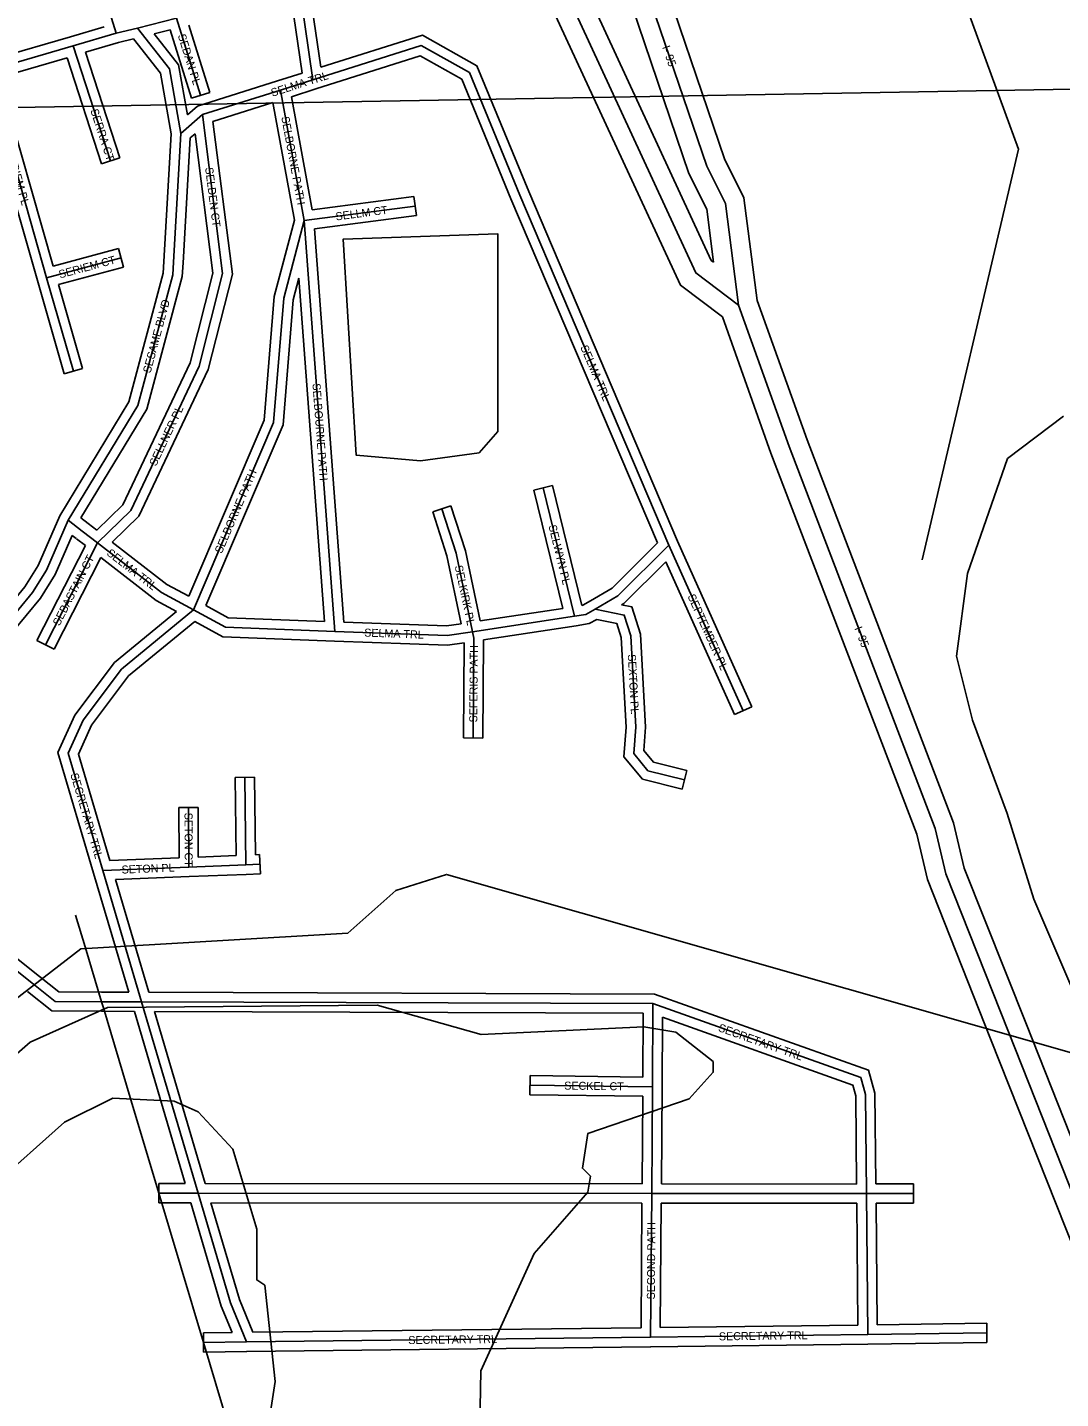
# Model space of a CAD drawing. Extents: x 457167 to 656239, y 1787309 to 1969297.
# Drawn here: x 601845 to 605072, y 1847016 to 1851299 of the extents above; entities that cross this region are included whole.
import ezdxf

# ---------------------------------------------------------------- set-up
doc = ezdxf.new("R2010")
doc.units = 0
for name, color, linetype in [('Level 1', 7, 'Continuous'), ('Level 13', 7, 'Continuous'), ('Level 14', 7, 'Continuous'), ('Level 31', 7, 'Continuous'), ('Level 32', 7, 'Continuous'), ('Level 34', 7, 'Continuous'), ('Level 5', 7, 'Continuous'), ('Level 55', 7, 'Continuous'), ('Level 7', 7, 'Continuous')]:
    doc.layers.add(name, color=color, linetype=linetype)

msp = doc.modelspace()

# ---------------------------------------------------------------- linework, layer by layer
at = {"layer": 'Level 1'}
msp.add_line((606680.326, 1851133.213), (601380.825, 1851041.752), dxfattribs=at)
at = {"layer": 'Level 13'}
for points in [[(604065.846, 1850431.636), (604024.585, 1850748.778), (603966.489, 1850865.585), (603734.095, 1851549.534), (603734.177, 1851607.714), (603676.06, 1851707.795), (603634.603, 1851883.122), (603551.466, 1852074.872), (603543.319, 1852166.519), (603410.415, 1852508.518), (603385.739, 1852616.915), (603251.367, 1853042.916)], [(604065.846, 1850431.636), (603932.594, 1850532.184), (603435.562, 1851606.682)], [(604908.93, 1848162.147), (604713.169, 1848655.135), (604679.935, 1848796.996), (604223.455, 1849989.606), (604065.846, 1850431.636)], [(606199.335, 1844843.011), (606124.314, 1844934.746), (605858.775, 1845652.179), (605808.909, 1845743.881), (605676.382, 1846161.142), (605294.34, 1847120.186), (605203.055, 1847420.669), (604908.93, 1848162.147)]]:
    msp.add_lwpolyline(points, dxfattribs=at)
at = {"layer": 'Level 14'}
for points in [[(603987.908, 1850565.61), (603966.384, 1850731.063), (603910.973, 1850842.469), (603674.08, 1851539.661), (603674.154, 1851591.596), (603619.713, 1851685.344), (603577.436, 1851864.136), (603492.56, 1852059.901), (603484.308, 1852152.723), (603352.891, 1852490.898), (603327.779, 1852601.205), (603194.145, 1853024.867)], [(604124.516, 1850445.741), (604082.786, 1850766.493), (604022.004, 1850888.7), (603794.11, 1851559.408), (603794.201, 1851623.833), (603732.405, 1851730.246), (603691.769, 1851902.108), (603610.373, 1852089.844), (603602.33, 1852180.314), (603467.94, 1852526.139), (603443.699, 1852632.626), (603308.589, 1853060.965)], [(603987.908, 1850565.61), (603980.737, 1850571.022), (603490.02, 1851631.871)], [(604015.363, 1850394.561), (603884.45, 1850493.346), (603381.105, 1851581.492)], [(604964.694, 1848184.291), (604770.575, 1848673.148), (604737.426, 1848814.644), (604279.739, 1850010.408), (604124.516, 1850445.741)], [(604853.165, 1848140.004), (604655.763, 1848637.122), (604622.445, 1848779.347), (604167.173, 1849968.804), (604015.363, 1850394.561)], [(606237.845, 1844890.7), (606177.105, 1844964.973), (605913.546, 1845677.052), (605864.36, 1845767.508), (605732.918, 1846181.352), (605351.015, 1847140.045), (605259.742, 1847440.486), (604964.702, 1848184.271)], [(606141.614, 1844818.811), (606071.522, 1844904.521), (605804.002, 1845627.306), (605753.459, 1845720.253), (605619.847, 1846140.932), (605237.665, 1847100.328), (605146.366, 1847400.852), (604853.156, 1848140.024)]]:
    msp.add_lwpolyline(points, dxfattribs=at)
at = {"layer": 'Level 31'}
for p, q in [((601840.532, 1852201.33), (602121.888, 1851280.574)), ((602694.811, 1851422.289), (602736.741, 1851135.325)), ((602188.129, 1851296.841), (602310.74, 1851327.208)), ((602310.74, 1851327.208), (602385.525, 1851086.741)), ((602121.888, 1851280.574), (601988.122, 1851241.133)), ((602121.888, 1851280.574), (602188.129, 1851296.841)), ((601988.122, 1851241.133), (601719.952, 1851162.617)), ((601988.122, 1851241.133), (602104.755, 1850882.426)), ((601719.952, 1851162.617), (601904.93, 1850516.541)), ((602634.82, 1851103.109), (602391.167, 1851026.371)), ((602736.741, 1851135.325), (602634.82, 1851103.109)), ((602634.82, 1851103.109), (602709.686, 1850695.373)), ((602391.167, 1851026.371), (602324.228, 1850967.923)), ((602324.228, 1850967.923), (602301.043, 1850565.783)), ((602709.686, 1850695.373), (603055.807, 1850740.694)), ((602709.686, 1850695.373), (602805.265, 1849412.352)), ((601904.93, 1850516.541), (602137.425, 1850579.111)), ((601904.93, 1850516.541), (601988.236, 1850225.153)), ((603553.822, 1849459.648), (603456.013, 1849860.87)), ((602015.844, 1849725.851), (601972.277, 1849759.731)), ((602063.865, 1849689.053), (602015.844, 1849725.851)), ((602063.865, 1849689.053), (601901.351, 1849370.387)), ((604080.312, 1849164.732), (603847.989, 1849681.775)), ((603553.822, 1849459.648), (603235.383, 1849411.374)), ((602527.235, 1848683.676), (602523.807, 1848956.766)), ((602348.615, 1848676.661), (602347.928, 1848862.113)), ((602080.209, 1848666.141), (602348.615, 1848676.661)), ((602080.209, 1848666.141), (602148.325, 1848435.138)), ((602348.615, 1848676.661), (602527.235, 1848683.676)), ((602527.235, 1848683.676), (602571.174, 1848685.794)), ((602148.325, 1848435.138), (602201.234, 1848255.792)), ((601863.514, 1848311.191), (601802.773, 1848359.643)), ((602201.234, 1848255.792), (602076.429, 1848255.974)), ((602201.234, 1848255.792), (602377.709, 1847658.095)), ((603798.54, 1848249.874), (602201.234, 1848255.792)), ((603798.54, 1848249.874), (603796.901, 1847990.246)), ((603796.901, 1847990.246), (603414.212, 1847995.513)), ((603796.901, 1847990.246), (603794.523, 1847656.801)), ((602255.131, 1847658.272), (602377.709, 1847658.095)), ((602377.709, 1847658.095), (602478.78, 1847315.411)), ((602377.709, 1847658.095), (603794.523, 1847656.801)), ((603794.523, 1847656.801), (603791.026, 1847208.088)), ((603794.523, 1847656.801), (604465.041, 1847656.591)), ((604465.041, 1847656.591), (604612.135, 1847656.75)), ((604469.207, 1847216.594), (604465.041, 1847656.591)), ((602478.78, 1847315.411), (602529.228, 1847193.159)), ((602529.228, 1847193.159), (603791.026, 1847208.088)), ((603791.026, 1847208.088), (604469.207, 1847216.594)), ((604469.207, 1847216.594), (604841.41, 1847221.533)), ((602394.865, 1847191.535), (602529.228, 1847193.159))]:
    msp.add_line(p, q, dxfattribs=at)
for points in [[(602324.228, 1850967.923), (602288.863, 1851169.061), (602188.129, 1851296.841)], [(603847.989, 1849681.775), (603382.81, 1850774.773), (603225.13, 1851158.262), (603074.987, 1851242.111), (602736.741, 1851135.325)], [(602391.167, 1851026.371), (602454.441, 1850529.926), (602381.438, 1850240.946)], [(602709.686, 1850695.373), (602645.349, 1850453.652), (602613.589, 1850064.614), (602363.783, 1849479.896)], [(602301.043, 1850565.783), (602298.757, 1850526.151), (602189.605, 1850117.953), (601972.277, 1849759.731)], [(602381.438, 1850240.946), (602167.798, 1849789.628), (602063.865, 1849689.053)], [(603139.145, 1849795.14), (603183.519, 1849656.534), (603235.383, 1849411.374)], [(601731.67, 1849377.909), (601860.838, 1849533.716), (601904.557, 1849604.196), (601972.277, 1849759.731)], [(602363.783, 1849479.896), (602263.895, 1849534.221), (602063.865, 1849689.053)], [(603847.989, 1849681.775), (603689.219, 1849523.82), (603617.845, 1849481.74)], [(602363.783, 1849479.896), (602139.065, 1849294.406), (602018.806, 1849134.949), (601972.173, 1849031.746), (602080.209, 1848666.141)], [(602805.265, 1849412.352), (602463.673, 1849425.571), (602363.783, 1849479.896)], [(603617.845, 1849481.74), (603589.169, 1849465.416), (603553.822, 1849459.648)], [(603617.845, 1849481.74), (603708.873, 1849463.43), (603729.476, 1849398.675), (603744.675, 1849113.205), (603738.828, 1849030.669), (603783.007, 1848977.516), (603897.263, 1848948.629)], [(603235.383, 1849411.374), (603155.455, 1849399.488), (602805.265, 1849412.352)], [(603235.383, 1849411.374), (603239.494, 1849391.732), (603236.821, 1849079.379)], [(602076.429, 1848255.974), (601931.885, 1848256.911), (601863.514, 1848311.191)], [(604465.041, 1847656.591), (604461.969, 1847966.043), (604447.396, 1848018.789), (603798.54, 1848249.874)]]:
    msp.add_lwpolyline(points, dxfattribs=at)
at = {"layer": 'Level 32'}
for p, q in [((602728.425, 1851399.731), (602761.328, 1851174.546)), ((602669.903, 1851385.256), (602703.365, 1851156.238)), ((601979.691, 1851269.924), (601740.415, 1851199.868)), ((602084.343, 1851300.781), (601979.636, 1851269.908)), ((602240.475, 1851278.898), (602290.493, 1851291.286)), ((602290.493, 1851291.286), (602356.877, 1851077.832)), ((602348.833, 1851305.736), (602414.17, 1851095.65)), ((602129.712, 1851251.603), (602026.188, 1851221.079)), ((602129.711, 1851251.603), (602176.525, 1851263.099)), ((601968.598, 1851204.156), (601757.001, 1851142.205)), ((601968.598, 1851204.156), (602076.225, 1850873.148)), ((602026.187, 1851221.079), (602133.285, 1850891.701)), ((601757.001, 1851142.204), (601925.644, 1850553.184)), ((602703.365, 1851156.238), (602625.779, 1851131.714)), ((601699.406, 1851125.381), (601876.089, 1850508.283)), ((602414.17, 1851095.65), (602356.877, 1851077.832)), ((602625.808, 1851131.723), (602376.165, 1851053.098)), ((602745.782, 1851106.718), (602669.109, 1851082.483)), ((602376.165, 1851053.097), (602344.563, 1851025.505)), ((602611.445, 1851064.293), (602424.097, 1851005.288)), ((602611.445, 1851064.292), (602678.961, 1850696.579)), ((602669.109, 1851082.483), (602734.046, 1850728.818)), ((602294.075, 1850966.164), (602271.091, 1850567.51)), ((602368.52, 1850966.77), (602353.452, 1850953.612)), ((602353.452, 1850953.612), (602330.993, 1850564.056)), ((602133.285, 1850891.701), (602076.225, 1850873.148)), ((602734.046, 1850728.818), (603051.912, 1850770.441)), ((603051.912, 1850770.441), (603059.702, 1850710.947)), ((602741.71, 1850669.308), (603059.702, 1850710.947)), ((602741.71, 1850669.309), (602833.189, 1849441.346)), ((601925.644, 1850553.184), (602129.628, 1850608.081)), ((602129.628, 1850608.081), (602145.221, 1850550.141)), ((601942.15, 1850495.49), (602145.221, 1850550.141)), ((601876.085, 1850508.294), (601959.391, 1850216.906)), ((601942.15, 1850495.49), (602017.08, 1850233.399)), ((602692.97, 1850515.931), (602772.852, 1849443.63)), ((602017.08, 1850233.399), (601959.391, 1850216.906)), ((603426.866, 1849853.764), (603485.16, 1849867.975)), ((603516.91, 1849484.394), (603426.866, 1849853.764)), ((603576.392, 1849493.729), (603485.16, 1849867.975)), ((602034.09, 1849749.663), (602011.784, 1849767.011)), ((603167.716, 1849804.286), (603110.573, 1849785.993)), ((602061.585, 1849728.595), (602034.09, 1849749.663)), ((602025.79, 1849680.431), (601874.625, 1849384.016)), ((601997.426, 1849702.167), (601984.359, 1849712.329)), ((602025.791, 1849680.431), (601997.596, 1849702.036)), ((604107.676, 1849177.027), (603875.475, 1849693.796)), ((602074.138, 1849643.162), (601928.076, 1849356.757)), ((604052.947, 1849152.436), (603838.4, 1849629.916)), ((603516.91, 1849484.395), (603258.874, 1849445.278)), ((603558.654, 1849430.04), (603269.448, 1849386.194)), ((601928.076, 1849356.757), (601874.625, 1849384.016)), ((603269.448, 1849386.194), (603266.821, 1849079.122)), ((603209.368, 1849377.175), (603206.822, 1849079.636)), ((604052.947, 1849152.436), (604107.676, 1849177.027)), ((603266.821, 1849079.122), (603206.822, 1849079.636)), ((602493.809, 1848956.39), (602553.805, 1848957.142)), ((602496.87, 1848712.506), (602493.809, 1848956.39)), ((602556.842, 1848715.138), (602553.805, 1848957.142)), ((603904.616, 1848977.715), (603889.91, 1848919.544)), ((602317.928, 1848862.001), (602377.928, 1848862.225)), ((602318.507, 1848705.504), (602317.928, 1848862.001)), ((602378.5, 1848707.858), (602377.928, 1848862.225)), ((602102.362, 1848697.033), (602318.507, 1848705.504)), ((602378.5, 1848707.858), (602496.87, 1848712.506)), ((602556.842, 1848715.138), (602569.729, 1848715.76)), ((602569.729, 1848715.76), (602572.618, 1848655.828)), ((602051.433, 1848657.656), (602119.548, 1848426.653)), ((602349.792, 1848646.683), (602528.411, 1848653.697)), ((602528.411, 1848653.697), (602572.618, 1848655.828)), ((602119.88, 1848637.672), (602349.79, 1848646.683)), ((602119.88, 1848637.672), (602177.1, 1848443.623)), ((602177.098, 1848443.627), (602223.685, 1848285.71)), ((601882.221, 1848334.645), (601800.224, 1848400.051)), ((602119.55, 1848426.649), (602161.087, 1848285.851)), ((602161.086, 1848285.851), (602076.472, 1848285.973)), ((603803.775, 1848279.854), (602223.685, 1848285.709)), ((602178.8, 1848225.825), (602076.385, 1848225.973)), ((602178.8, 1848225.824), (602337.553, 1847688.152)), ((602241.415, 1848225.642), (602400.137, 1847688.075)), ((603768.35, 1848219.984), (602241.415, 1848225.642)), ((603768.35, 1848219.984), (603767.091, 1848020.658)), ((603828.272, 1848207.437), (603826.9, 1847990.056)), ((603413.8, 1847965.515), (603414.625, 1848025.511)), ((603767.091, 1848020.658), (603414.625, 1848025.511)), ((603826.9, 1847990.031), (603824.737, 1847686.791)), ((603766.689, 1847960.657), (603413.8, 1847965.515)), ((603766.688, 1847960.657), (603764.735, 1847686.828)), ((602255.174, 1847688.272), (602255.087, 1847628.272)), ((602255.174, 1847688.272), (602337.553, 1847688.152)), ((602400.137, 1847688.074), (603764.735, 1847686.827)), ((603824.737, 1847686.791), (604434.741, 1847686.6)), ((604494.744, 1847686.622), (604612.103, 1847686.75)), ((604612.103, 1847686.75), (604612.168, 1847626.75)), ((602255.087, 1847628.272), (602355.269, 1847628.126)), ((602355.269, 1847628.126), (602450.448, 1847305.418)), ((602417.845, 1847628.057), (603764.286, 1847626.828)), ((602417.845, 1847628.056), (602507.11, 1847325.402)), ((603764.287, 1847626.827), (603761.255, 1847237.738)), ((603824.289, 1847626.791), (603821.263, 1847238.47)), ((603824.289, 1847626.791), (604435.323, 1847626.6)), ((604438.924, 1847246.217), (604435.323, 1847626.599)), ((604495.326, 1847626.623), (604612.168, 1847626.75)), ((604498.92, 1847246.991), (604495.326, 1847626.622)), ((602507.11, 1847325.403), (602549.204, 1847223.397)), ((602450.448, 1847305.417), (602484.614, 1847222.621)), ((603821.263, 1847238.47), (604438.924, 1847246.217)), ((604498.92, 1847246.991), (604841.012, 1847251.531)), ((604841.012, 1847251.531), (604841.808, 1847191.536)), ((602394.503, 1847221.533), (602484.615, 1847222.621)), ((602394.503, 1847221.533), (602395.228, 1847161.536)), ((602549.203, 1847223.397), (603761.255, 1847237.738)), ((602395.228, 1847161.536), (602529.59, 1847163.161)), ((602529.583, 1847163.161), (603791.38, 1847178.09)), ((603791.402, 1847178.09), (604469.583, 1847186.596)), ((604469.605, 1847186.596), (604841.808, 1847191.536))]:
    msp.add_line(p, q, dxfattribs=at)
for points in [[(602344.564, 1851025.505), (602317.101, 1851181.701), (602240.475, 1851278.898)], [(603875.475, 1849693.796), (603410.486, 1850786.351), (603248.897, 1851179.352), (603078.305, 1851274.619), (602761.329, 1851174.546)], [(602294.075, 1850966.164), (602260.624, 1851156.423), (602176.525, 1851263.099)], [(603812.43, 1849688.716), (603355.135, 1850763.194), (603201.365, 1851137.173), (603071.668, 1851209.603), (602745.773, 1851106.716)], [(602368.519, 1850966.769), (602423.964, 1850531.767), (602353.067, 1850251.133)], [(602424.097, 1851005.288), (602484.92, 1850528.084), (602409.806, 1850230.756)], [(602678.961, 1850696.579), (602615.666, 1850458.772), (602584.085, 1850071.916), (602349.149, 1849522.004)], [(602271.092, 1850567.511), (602268.984, 1850530.939), (602161.73, 1850129.846), (601945.578, 1849773.561)], [(602330.993, 1850564.056), (602328.53, 1850521.362), (602217.478, 1850106.06), (602011.784, 1849767.01)], [(602692.969, 1850515.931), (602675.03, 1850448.532), (602643.093, 1850057.312), (602402.095, 1849493.209)], [(602353.068, 1850251.132), (602143.016, 1849807.394), (602061.585, 1849728.594)], [(602409.805, 1850230.757), (602192.58, 1849771.861), (602109.615, 1849691.578)], [(601712.879, 1849402.247), (601836.429, 1849551.279), (601877.918, 1849618.165), (601945.579, 1849773.561)], [(603110.573, 1849785.993), (603154.483, 1849648.836), (603199.432, 1849436.358)], [(603167.716, 1849804.286), (603212.555, 1849664.231), (603258.874, 1849445.277)], [(601750.461, 1849353.568), (601885.246, 1849516.154), (601931.195, 1849590.228), (601984.359, 1849712.33)], [(602349.149, 1849522.004), (602280.349, 1849559.422), (602109.615, 1849691.577)], [(603812.429, 1849688.716), (603670.734, 1849547.747), (603603.004, 1849507.811)], [(602310.434, 1849474.759), (602247.44, 1849509.02), (602074.138, 1849643.162)], [(603838.4, 1849629.916), (603707.705, 1849499.892), (603700.59, 1849495.697)], [(602310.433, 1849474.759), (602117.24, 1849315.294), (601992.843, 1849150.346), (601940.243, 1849033.938), (602051.439, 1848657.64)], [(602772.852, 1849443.63), (602471.843, 1849455.278), (602402.095, 1849493.209)], [(603603.004, 1849507.811), (603579.015, 1849494.157), (603576.392, 1849493.728)], [(603700.59, 1849495.697), (603732.105, 1849489.358), (603759.23, 1849404.108), (603774.732, 1849112.941), (603769.605, 1849040.574), (603799.833, 1849004.207), (603904.616, 1848977.715)], [(602367.252, 1849443.858), (602160.888, 1849273.52), (602044.77, 1849119.551), (602004.104, 1849029.554), (602102.362, 1848697.032)], [(602804.106, 1849382.375), (602455.503, 1849395.864), (602367.252, 1849443.858)], [(603199.432, 1849436.358), (603153.785, 1849429.57), (602833.189, 1849441.346)], [(603622.931, 1849450.114), (603599.324, 1849436.676), (603558.654, 1849430.04)], [(603622.931, 1849450.114), (603685.64, 1849437.501), (603699.722, 1849393.241), (603714.618, 1849113.468), (603708.051, 1849020.764), (603766.181, 1848950.826), (603889.91, 1848919.544)], [(603209.368, 1849377.175), (603157.125, 1849369.406), (602804.165, 1849382.372)], [(602076.624, 1848285.973), (601942.431, 1848286.844), (601882.167, 1848334.688)], [(602076.234, 1848225.974), (601921.34, 1848226.978), (601844.86, 1848287.696)], [(604494.744, 1847686.623), (604491.929, 1847970.257), (604472.159, 1848041.816), (603803.775, 1848279.854)], [(604434.741, 1847686.6), (604432.008, 1847961.829), (604422.634, 1847995.762), (603828.272, 1848207.437)]]:
    msp.add_lwpolyline(points, dxfattribs=at)
at = {"layer": 'Level 5'}
for points in [[(604638.982, 1849635.511), (604940.428, 1850919.003), (604641.199, 1851736.285), (604624.628, 1851836.326), (604591.317, 1851878.036), (604550.253, 1852453.306)], [(608998.636, 1846985.469), (603154.05, 1848653.43), (602995.63, 1848603.578), (602845.449, 1848470.356), (602011.759, 1848421.221), (601644.666, 1848138.185), (601369.245, 1847855.009), (600926.804, 1847255.288), (600826.703, 1847188.696), (600426.528, 1847172.444)]]:
    msp.add_lwpolyline(points, dxfattribs=at)
msp.add_lwpolyline([(603072.061, 1849945.62), (603255.483, 1849970.431), (603313.904, 1850037.062), (603314.56, 1850653.971), (602831.054, 1850637.789), (602872.019, 1849962.519), (603072.061, 1849945.62)], close=True, dxfattribs=at)
at = {"layer": 'Level 55'}
for p, q in [((601995.317, 1848526.268), (602025.1, 1848426.954)), ((602025.1, 1848426.954), (602076.429, 1848255.974)), ((602255.131, 1847658.272), (602394.865, 1847191.535))]:
    msp.add_line(p, q, dxfattribs=at)
for points in [[(602076.429, 1848255.974), (602082.131, 1848236.693), (602165.779, 1847956.577), (602255.131, 1847658.272)], [(602394.865, 1847191.535), (602534.603, 1846724.434), (602702.863, 1846162.022), (602973.801, 1845256.562), (603019.511, 1843147.818)]]:
    msp.add_lwpolyline(points, dxfattribs=at)
at = {"layer": 'Level 7'}
for points in [[(605112.717, 1848284.543), (604987.964, 1848576.446), (604904.89, 1848843.301), (604796.817, 1849135.165), (604747.025, 1849335.307), (604780.635, 1849593.701), (604906.064, 1849952.028), (605081.265, 1850085.211)], [(603251.895, 1846585.898), (603260.792, 1847102.746), (603427.912, 1847469.382), (603594.833, 1847660.916), (603603.232, 1847710.937), (603578.252, 1847735.977), (603595.021, 1847844.319), (603911.935, 1847952.362), (603987.025, 1848035.634), (603987.095, 1848068.974), (603870.483, 1848160.806), (603770.441, 1848177.605), (603261.895, 1848153.122), (602936.881, 1848245.182), (602094.921, 1848237.728), (601853.039, 1848129.616), (601586.047, 1847896.461)], [(601735.87, 1847679.588), (601961.152, 1847879.392), (602111.303, 1847954.264), (602303.005, 1847945.725), (602377.996, 1847912.315), (602486.269, 1847795.473), (602561.001, 1847545.32), (602560.842, 1847386.937), (602585.853, 1847370.227), (602618.865, 1847070.092), (602585.296, 1846853.379)]]:
    msp.add_lwpolyline(points, dxfattribs=at)

# ---------------------------------------------------------------- texts
at = {"layer": 'Level 34'}
for s, height, rotation, p in [('SEDAN PL', 25, 287.275178, (602314.169, 1851274.09)), ('I- 95', 25, 288.766517, (603826.956, 1851237.385)), ('SELMA TRL', 25, 17.541161, (602609.814, 1851082.095)), ('SERRA CT', 25, 288.011622, (602041.109, 1851039.953)), ('SELBORNE PATH', 25, 280.403964, (602637.605, 1851018.728)), ('SERIEM PL', 25, 285.976667, (601778.578, 1850912.442)), ('SELDEN CT', 25, 277.26305, (602399.714, 1850860.456)), ('SELLM CT', 24.9992, 7.459633, (602808.953, 1850695.765)), ('SERIEM CT', 25, 15.062375, (601946.415, 1850514.761)), ('SESAME BLVD', 25, 75.028861, (602229.163, 1850217.501)), ('SELMA TRL', 25, 293.054256, (603571.151, 1850300.322)), ('SELBOURNE PATH', 24.99916, 274.260086, (602735.08, 1850186.259)), ('SELLNER PL', 25, 64.668197, (602246.499, 1849926.671)), ('SELBORNE PATH', 25, 66.866233, (602451.55, 1849653.517)), ('SELWYN PL', 25, 283.699875, (603472.074, 1849742.214)), ('SEBASTAIN CT', 25, 62.978847, (601944.59, 1849427.662)), ('SELMA TRL', 25, 322.258153, (602090.101, 1849652.938)), ('SELKIRK PL', 25, 281.9446, (603179.23, 1849616.414)), ('SEPTEMBER PL', 25, 294.195514, (603905.89, 1849522.418)), ('I- 95', 25, 290.944403, (604427.243, 1849422.219)), ('SELMA TRL', 25, 357.895958, (602896.335, 1849396.498)), ('SEFERIS PATH', 24.99916, 89.509436, (603249.74, 1849128.213)), ('SEXTON PL', 25, 273.047197, (603720.047, 1849340.666)), ('SECRETARY TRL', 25, 286.461897, (601978.592, 1848965.92)), ('SETON CT', 25, 270.211947, (602335.486, 1848846.348)), ('SETON PL', 25, 2.244167, (602139.369, 1848655.951)), ('SECRETARY TRL', 25, 340.396889, (604000.39, 1848164.718)), ('SECKEL CT', 25, 359.211108, (603521.299, 1847981.538)), ('SECOND PATH', 25, 89.553214, (603804.445, 1847326.051)), ('SECRETARY TRL', 25, 0.677625, (603034.615, 1847186.639)), ('SECRETARY TRL', 25, 0.718325, (604004.614, 1847198.267))]:
    msp.add_text(s, height=height, rotation=rotation, dxfattribs=at).set_placement(p)

doc.saveas('drawing.dxf')
